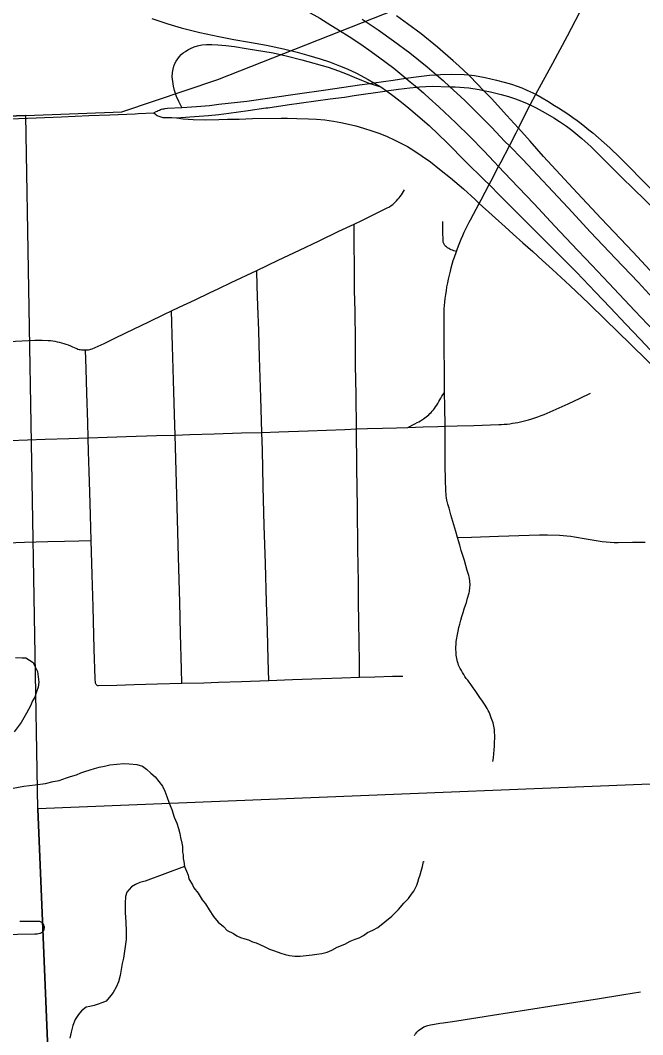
# Model space of a CAD drawing. Extents: x -59 to 82, y -3 to 49.
# Drawn here: x -13.6 to -13.205, y 31.469 to 32.112 of the extents above; entities that cross this region are included whole.
import ezdxf

# ---------------------------------------------------------------- set-up
doc = ezdxf.new("R2010")
doc.units = 0
for name, color, linetype in [('GM_X_City_Street', 7, 'Continuous'), ('GM_X_Corporation', 7, 'Continuous'), ('GM_X_County_Road', 7, 'Continuous'), ('GM_X_Interchange_Ramps', 7, 'Continuous'), ('GM_X_Interstate_Route', 7, 'Continuous'), ('GM_X_Minor_River', 7, 'Continuous'), ('GM_X_State_Route', 7, 'Continuous')]:
    doc.layers.add(name, color=color, linetype=linetype)

msp = doc.modelspace()

# ---------------------------------------------------------------- linework, layer by layer
at = {"layer": 'GM_X_City_Street'}
for points in [[(-13.58393, 31.84636), (-13.56889, 31.84678), (-13.55662, 31.84712), (-13.55043, 31.84733), (-13.53249, 31.84794), (-13.51334, 31.84858), (-13.50148, 31.84898), (-13.49235, 31.84926), (-13.4768, 31.84973), (-13.45951, 31.85026), (-13.44662, 31.85065), (-13.43586, 31.85104), (-13.41721, 31.8517), (-13.394, 31.85254), (-13.38671, 31.8528), (-13.37972, 31.853), (-13.37019, 31.85332), (-13.36123, 31.85362), (-13.35415, 31.85379), (-13.34447, 31.85408), (-13.33511, 31.85438), (-13.33058, 31.85456), (-13.33077, 31.86699), (-13.3309, 31.87596), (-13.33102, 31.89079), (-13.33111, 31.90252), (-13.33123, 31.91695), (-13.33108, 31.92896), (-13.33097, 31.93102), (-13.33074, 31.93326), (-13.33046, 31.9355), (-13.33013, 31.93798), (-13.32976, 31.94047), (-13.32934, 31.94294), (-13.32887, 31.9454), (-13.32836, 31.94786), (-13.3278, 31.9503), (-13.32719, 31.95274), (-13.32662, 31.95502), (-13.32601, 31.95729), (-13.32536, 31.95954), (-13.32464, 31.96175), (-13.32342, 31.9653), (-13.32296, 31.96659), (-13.32212, 31.96881), (-13.32125, 31.971), (-13.32035, 31.97319), (-13.3194, 31.97536), (-13.31843, 31.97751), (-13.31741, 31.97964), (-13.31635, 31.98176), (-13.31526, 31.98385), (-13.31446, 31.98528), (-13.30886, 31.99583), (-13.30765, 31.99812), (-13.30263, 32.0077), (-13.30134, 32.01016), (-13.29664, 32.01917), (-13.29504, 32.02223), (-13.28983, 32.03219), (-13.28548, 32.04049), (-13.28404, 32.04342), (-13.28141, 32.04873), (-13.27665, 32.0583)], [(-13.58589, 31.90907), (-13.58194, 31.90891), (-13.58047, 31.90878), (-13.57909, 31.90861), (-13.57771, 31.9084), (-13.57634, 31.90814), (-13.57499, 31.90783), (-13.57355, 31.90745), (-13.57213, 31.90703), (-13.57072, 31.90657), (-13.56932, 31.90607), (-13.56794, 31.90554), (-13.56656, 31.90497), (-13.56453, 31.90403), (-13.56382, 31.90374), (-13.56311, 31.90349), (-13.56238, 31.90328), (-13.56164, 31.90311), (-13.5609, 31.90298), (-13.56014, 31.90289), (-13.55831, 31.90287), (-13.55711, 31.90295), (-13.55637, 31.90307), (-13.55562, 31.90323), (-13.55489, 31.90343), (-13.55417, 31.90366), (-13.55224, 31.90445), (-13.55033, 31.90528), (-13.54845, 31.90615), (-13.54657, 31.90706), (-13.54021, 31.91012), (-13.53274, 31.91372), (-13.51831, 31.92066), (-13.50822, 31.92552), (-13.50387, 31.92762), (-13.49896, 31.92992), (-13.48888, 31.93474), (-13.4798, 31.93908), (-13.47394, 31.94184), (-13.46603, 31.94556), (-13.44987, 31.95325), (-13.4363, 31.95972), (-13.42286, 31.96605), (-13.4103, 31.97211), (-13.39784, 31.97812), (-13.38822, 31.98261), (-13.38291, 31.98522), (-13.37532, 31.98893), (-13.36765, 31.99268), (-13.36582, 31.99369), (-13.36474, 31.99439), (-13.36372, 31.99517), (-13.36306, 31.99574), (-13.36218, 31.99659), (-13.36132, 31.99746), (-13.36049, 31.99837), (-13.35969, 31.9993), (-13.35892, 32.00026), (-13.35819, 32.00124), (-13.35748, 32.00225), (-13.35617, 32.00432)], [(-13.32342, 31.9653), (-13.32508, 31.9658), (-13.32588, 31.9661), (-13.32668, 31.96645), (-13.32745, 31.96683), (-13.32822, 31.96725), (-13.32896, 31.96769), (-13.32968, 31.96817), (-13.33038, 31.96869), (-13.33069, 31.96907), (-13.33098, 31.96947), (-13.33123, 31.9699), (-13.33145, 31.97035), (-13.33163, 31.97081), (-13.33177, 31.97129), (-13.33187, 31.97177), (-13.33195, 31.97812), (-13.33204, 31.98431)], [(-13.38467, 31.69549), (-13.38481, 31.70513), (-13.38519, 31.73047), (-13.38533, 31.74293), (-13.38548, 31.75577), (-13.38576, 31.77692), (-13.38609, 31.80312), (-13.3864, 31.8281), (-13.38671, 31.8528), (-13.38693, 31.87454), (-13.38724, 31.89322), (-13.38739, 31.90852), (-13.3876, 31.92748), (-13.38785, 31.94062), (-13.38798, 31.95529), (-13.38811, 31.9706), (-13.38822, 31.98261)], [(-13.44217, 31.69342), (-13.44258, 31.70676), (-13.44315, 31.72478), (-13.44366, 31.74295), (-13.4444, 31.76754), (-13.44512, 31.79169), (-13.44573, 31.81643), (-13.44632, 31.83934), (-13.44662, 31.85065), (-13.44728, 31.87276), (-13.44803, 31.89803), (-13.44858, 31.91527), (-13.44907, 31.93079), (-13.44952, 31.94326), (-13.44987, 31.95325)], [(-13.49739, 31.69167), (-13.49752, 31.70064), (-13.49815, 31.72293), (-13.49863, 31.74297), (-13.49941, 31.77145), (-13.50007, 31.79541), (-13.50064, 31.81873), (-13.50148, 31.84898), (-13.50189, 31.86205), (-13.50256, 31.88374), (-13.5032, 31.90529), (-13.50387, 31.92762)], [(-13.60678, 31.90835), (-13.59053, 31.90902), (-13.58589, 31.90907)], [(-13.55163, 31.69079), (-13.55203, 31.69172), (-13.55226, 31.69463), (-13.55275, 31.71326), (-13.55352, 31.74006), (-13.55411, 31.76045), (-13.55474, 31.78221), (-13.55519, 31.79823), (-13.55558, 31.81266), (-13.55598, 31.8259), (-13.55636, 31.83847), (-13.55662, 31.84712), (-13.55691, 31.85684), (-13.55747, 31.87546), (-13.55795, 31.89102), (-13.55831, 31.90287)], [(-13.35415, 31.85379), (-13.3497, 31.85607), (-13.34818, 31.85684), (-13.34715, 31.8574), (-13.34614, 31.85799), (-13.34426, 31.85919), (-13.34339, 31.8598), (-13.34254, 31.86044), (-13.34171, 31.86111), (-13.34091, 31.86181), (-13.34014, 31.86254), (-13.33939, 31.86329), (-13.33867, 31.86408), (-13.33798, 31.86489), (-13.33732, 31.86572), (-13.33655, 31.86678), (-13.33582, 31.86788), (-13.33512, 31.86899), (-13.33446, 31.87012), (-13.33384, 31.87128), (-13.33322, 31.87238), (-13.33254, 31.87352), (-13.33185, 31.87463), (-13.3309, 31.87596)], [(-13.33058, 31.85456), (-13.32297, 31.85479), (-13.31235, 31.85511), (-13.30188, 31.85544), (-13.29649, 31.85561), (-13.29476, 31.85567), (-13.29302, 31.85579), (-13.29129, 31.85594), (-13.28957, 31.85614), (-13.28785, 31.85638), (-13.28613, 31.85665), (-13.28442, 31.85697), (-13.28272, 31.85732), (-13.28103, 31.85772), (-13.27935, 31.85815), (-13.27768, 31.85863), (-13.27568, 31.85923), (-13.27369, 31.85988), (-13.27171, 31.86056), (-13.26975, 31.86128), (-13.2678, 31.86203), (-13.26586, 31.86282), (-13.26394, 31.86365), (-13.2525, 31.86877), (-13.24502, 31.87239), (-13.2384, 31.87558)], [(-13.32274, 31.78395), (-13.32383, 31.78773), (-13.32568, 31.7941), (-13.32687, 31.79835), (-13.32803, 31.80261), (-13.32876, 31.80518), (-13.32934, 31.80778), (-13.32958, 31.80909), (-13.32978, 31.81041), (-13.32994, 31.81173), (-13.33006, 31.81306), (-13.33015, 31.81439), (-13.33039, 31.81995), (-13.3306, 31.83033), (-13.33058, 31.85456)], [(-13.60625, 31.84546), (-13.58393, 31.84636)], [(-13.32274, 31.78395), (-13.31372, 31.78426), (-13.29674, 31.78485), (-13.2772, 31.78553), (-13.27078, 31.78566), (-13.26559, 31.78574), (-13.25817, 31.78552), (-13.25575, 31.78531), (-13.25334, 31.78506), (-13.25093, 31.78476), (-13.24852, 31.78443), (-13.24613, 31.78406), (-13.24373, 31.78365), (-13.24116, 31.78314), (-13.23864, 31.78267), (-13.23611, 31.78225), (-13.23357, 31.78186), (-13.23103, 31.78151), (-13.22853, 31.7812), (-13.22599, 31.78105), (-13.2234, 31.78092), (-13.22081, 31.78083), (-13.21187, 31.78097), (-13.2039, 31.7811)], [(-13.61946, 31.78016), (-13.59699, 31.78099), (-13.58212, 31.78143)], [(-13.58212, 31.78143), (-13.57172, 31.78172), (-13.56254, 31.78199), (-13.55474, 31.78221)], [(-13.30026, 31.64195), (-13.29996, 31.6444), (-13.29969, 31.64686), (-13.29947, 31.64932), (-13.29929, 31.65179), (-13.29915, 31.65426), (-13.29905, 31.65672), (-13.29923, 31.6622), (-13.2994, 31.66329), (-13.29961, 31.66437), (-13.29986, 31.66544), (-13.30015, 31.66649), (-13.30049, 31.66754), (-13.30086, 31.66857), (-13.30126, 31.66977), (-13.3017, 31.67097), (-13.30218, 31.67214), (-13.30269, 31.6733), (-13.30324, 31.67445), (-13.30383, 31.67557), (-13.30446, 31.67668), (-13.30512, 31.67776), (-13.30688, 31.68021), (-13.30861, 31.68267), (-13.31033, 31.68515), (-13.31154, 31.68698), (-13.31277, 31.68879), (-13.31403, 31.69058), (-13.31533, 31.69235), (-13.31623, 31.6935), (-13.3171, 31.69468), (-13.31794, 31.69587), (-13.31874, 31.69709), (-13.31951, 31.69834), (-13.32025, 31.6996), (-13.32095, 31.70088), (-13.32161, 31.70218), (-13.322, 31.70318), (-13.32235, 31.70421), (-13.32265, 31.70525), (-13.32291, 31.70629), (-13.32314, 31.70735), (-13.32332, 31.70841), (-13.32345, 31.70948), (-13.32355, 31.71056), (-13.32374, 31.71378), (-13.32363, 31.71701), (-13.32352, 31.71808), (-13.32335, 31.71915), (-13.32274, 31.72243), (-13.32229, 31.72465), (-13.32181, 31.72686), (-13.32128, 31.72906), (-13.32059, 31.73152), (-13.31988, 31.73397), (-13.31915, 31.73641), (-13.3184, 31.73885), (-13.31764, 31.74111), (-13.31708, 31.74291), (-13.31627, 31.74566), (-13.3154, 31.74884), (-13.31519, 31.74975), (-13.31502, 31.75067), (-13.31489, 31.7516), (-13.3148, 31.75253), (-13.31472, 31.75371), (-13.31487, 31.75659), (-13.31507, 31.75801), (-13.31532, 31.75909), (-13.31556, 31.76001), (-13.31646, 31.76315), (-13.31738, 31.7663), (-13.3183, 31.76944), (-13.31924, 31.77258), (-13.32026, 31.77583), (-13.32126, 31.77909), (-13.32274, 31.78395)], [(-13.55163, 31.69079), (-13.55109, 31.69033), (-13.55065, 31.6902), (-13.55004, 31.69012), (-13.53839, 31.69044), (-13.52755, 31.69076), (-13.51275, 31.69121), (-13.49739, 31.69167), (-13.48346, 31.69197), (-13.47402, 31.6923), (-13.45953, 31.69281), (-13.44217, 31.69342), (-13.42723, 31.69396), (-13.40889, 31.69462), (-13.3959, 31.69509), (-13.38467, 31.69549), (-13.37496, 31.69573), (-13.3639, 31.69601), (-13.35727, 31.69618)], [(-13.61259, 31.53246), (-13.59051, 31.53268), (-13.58886, 31.53282), (-13.58804, 31.53295), (-13.58723, 31.53311), (-13.58685, 31.53324), (-13.58647, 31.5334), (-13.58612, 31.53359), (-13.58579, 31.53383), (-13.58548, 31.53409), (-13.58521, 31.53439), (-13.58496, 31.53471), (-13.58475, 31.53505), (-13.58457, 31.53542), (-13.58438, 31.53691), (-13.58447, 31.53759), (-13.58465, 31.53814), (-13.58481, 31.5385), (-13.58501, 31.53884), (-13.58524, 31.53916), (-13.5855, 31.53946), (-13.58579, 31.53973), (-13.5861, 31.53997), (-13.58644, 31.54017), (-13.5868, 31.54035), (-13.58737, 31.5405), (-13.58833, 31.5406), (-13.58986, 31.5407), (-13.6, 31.54063)], [(-13.34993, 31.46826), (-13.34945, 31.46918), (-13.34892, 31.46983), (-13.34847, 31.47041), (-13.34744, 31.47141), (-13.34645, 31.4722), (-13.34495, 31.47321), (-13.34396, 31.47377), (-13.34284, 31.47423), (-13.34143, 31.47471), (-13.33973, 31.4751), (-13.33733, 31.47554), (-13.33385, 31.47607), (-13.33172, 31.4764), (-13.32742, 31.47705), (-13.32312, 31.4777), (-13.30045, 31.48119), (-13.27899, 31.48466), (-13.26029, 31.48752), (-13.23396, 31.49156), (-13.21735, 31.49435), (-13.20684, 31.49598)]]:
    msp.add_lwpolyline(points, dxfattribs=at)
at = {"layer": 'GM_X_Corporation'}
for points in [[(-8.27858, 35.34818), (-15.07858, 35.34818), (-15.07858, 31.99778), (-14.87561, 32.00296), (-14.0925, 32.03375), (-13.59611, 32.05147), (-13.53526, 32.05391), (-13.47457, 32.07428), (-13.3549, 32.12151), (-13.20616, 32.17855), (-13.3241, 32.24616), (-13.185, 32.29141), (-13.20067, 32.94977), (-12.62372, 32.95853)], [(-12.73395, 31.43938), (-13.02009, 31.4299), (-13.03296, 31.63451), (-13.58864, 31.61196), (-13.59611, 32.05147), (-13.53526, 32.05391), (-13.47457, 32.07428), (-13.3549, 32.12151), (-13.20616, 32.17855), (-13.3241, 32.24616), (-13.185, 32.29141), (-13.20067, 32.94977), (-12.62372, 32.95853)]]:
    msp.add_lwpolyline(points, dxfattribs=at)
for points in [[(-15.07858, 31.99778), (-15.07858, 28.54818), (-13.52299, 28.54818), (-13.53977, 29.62717), (-13.54667, 29.93943), (-13.56634, 31.07809), (-13.58864, 31.61196), (-13.59611, 32.05147), (-14.0925, 32.03375), (-14.87561, 32.00296)], [(-13.52299, 28.54818), (-12.26933, 28.54818), (-12.27027, 28.59659), (-12.2729, 28.785), (-12.27445, 28.85071), (-12.27791, 28.91868), (-12.28038, 28.99768), (-12.28322, 29.16948), (-12.39731, 29.16675), (-12.40536, 29.65746), (-12.4237, 30.70496), (-12.43226, 31.1727), (-12.72864, 31.16365), (-12.73395, 31.43938), (-13.02009, 31.4299), (-13.03296, 31.63451), (-13.58864, 31.61196), (-13.56634, 31.07809), (-13.54667, 29.93943), (-13.53977, 29.62717)]]:
    msp.add_lwpolyline(points, close=True, dxfattribs=at)
at = {"layer": 'GM_X_County_Road'}
msp.add_lwpolyline([(-13.27665, 32.0583), (-13.27301, 32.06495), (-13.26229, 32.08465), (-13.25305, 32.10196), (-13.24256, 32.12177), (-13.23935, 32.12782)], dxfattribs=at)
at = {"layer": 'GM_X_Interchange_Ramps'}
for points in [[(-13.51637, 32.11305), (-13.51193, 32.11148), (-13.50629, 32.10955), (-13.4977, 32.10699), (-13.48586, 32.10403), (-13.47389, 32.10154), (-13.46431, 32.09974), (-13.4544, 32.09795), (-13.44368, 32.096), (-13.4329, 32.09375)], [(-13.19274, 31.9448), (-13.21143, 31.96482), (-13.23165, 31.98612), (-13.24959, 32.00538), (-13.26811, 32.02561), (-13.27667, 32.03524), (-13.28404, 32.04342), (-13.28672, 32.04639), (-13.29137, 32.0515), (-13.3012, 32.06232), (-13.30618, 32.06745), (-13.31474, 32.07627), (-13.31571, 32.07719), (-13.32191, 32.083), (-13.32537, 32.08612), (-13.33531, 32.09487), (-13.34567, 32.10324), (-13.35434, 32.10971), (-13.3613, 32.11465)], [(-13.50192, 32.06739), (-13.50267, 32.07019), (-13.5031, 32.07312), (-13.50335, 32.07597), (-13.50317, 32.07878), (-13.50284, 32.08098), (-13.50236, 32.08271), (-13.50172, 32.08438), (-13.50092, 32.08599), (-13.49995, 32.08747), (-13.49885, 32.08887), (-13.49764, 32.09016), (-13.49637, 32.0912), (-13.49501, 32.09217), (-13.49342, 32.09321), (-13.49179, 32.09406), (-13.48956, 32.09493), (-13.48729, 32.09561), (-13.48466, 32.09621), (-13.48159, 32.09646), (-13.47827, 32.09654), (-13.47445, 32.09638), (-13.46948, 32.09596), (-13.464, 32.09522), (-13.45664, 32.09398), (-13.43951, 32.09114)], [(-13.4329, 32.09375), (-13.42432, 32.09168), (-13.41677, 32.08964), (-13.40959, 32.08738), (-13.40375, 32.08543), (-13.3975, 32.08306), (-13.39254, 32.08103), (-13.38676, 32.0783), (-13.37926, 32.07442), (-13.37564, 32.07226), (-13.37123, 32.06962), (-13.36761, 32.06704), (-13.36284, 32.06363), (-13.35721, 32.0592), (-13.35219, 32.05502), (-13.34068, 32.04509), (-13.32901, 32.03398), (-13.31761, 32.02241), (-13.30551, 32.0106), (-13.30263, 32.0077), (-13.29562, 32.00065), (-13.28184, 31.98677), (-13.26915, 31.97399), (-13.25876, 31.9636), (-13.2474, 31.95225), (-13.23523, 31.93947), (-13.22594, 31.92971), (-13.21603, 31.91929), (-13.20698, 31.90977), (-13.19718, 31.89947)], [(-13.43951, 32.09114), (-13.43121, 32.08932), (-13.42129, 32.08689), (-13.40466, 32.08219), (-13.39808, 32.07992), (-13.3925, 32.07778), (-13.38806, 32.07581), (-13.38359, 32.07386), (-13.37831, 32.07188), (-13.37615, 32.07107), (-13.37123, 32.06962)], [(-13.49729, 32.05659), (-13.49918, 32.06029), (-13.50067, 32.06365), (-13.50192, 32.06739)], [(-13.50075, 32.05011), (-13.49652, 32.04939), (-13.49014, 32.0489), (-13.48239, 32.0487), (-13.4739, 32.04894), (-13.46834, 32.04913), (-13.46109, 32.04928), (-13.45259, 32.04955), (-13.43448, 32.04986), (-13.4303, 32.04977), (-13.42439, 32.0497), (-13.41716, 32.0495), (-13.41205, 32.04924), (-13.40664, 32.04868), (-13.40125, 32.04794), (-13.39653, 32.04707), (-13.39184, 32.04604), (-13.38717, 32.04487), (-13.38225, 32.04348), (-13.37705, 32.04186), (-13.37192, 32.04005), (-13.3672, 32.03813), (-13.36289, 32.03615), (-13.35864, 32.03403), (-13.35445, 32.03176), (-13.34972, 32.02886), (-13.34508, 32.02582), (-13.33983, 32.02205), (-13.33399, 32.01755), (-13.3271, 32.01199), (-13.31895, 32.00502), (-13.31159, 31.99835), (-13.30886, 31.99583), (-13.3008, 31.98841), (-13.29251, 31.98091), (-13.28741, 31.97629), (-13.28131, 31.97083), (-13.27507, 31.9653), (-13.26875, 31.9596), (-13.26254, 31.9538), (-13.25152, 31.94367), (-13.23934, 31.93219), (-13.22909, 31.92226), (-13.21304, 31.90651), (-13.19208, 31.88591)]]:
    msp.add_lwpolyline(points, dxfattribs=at)
at = {"layer": 'GM_X_Interstate_Route'}
for points in [[(-13.54941, 32.16493), (-13.5458, 32.1643), (-13.53254, 32.16134), (-13.51936, 32.15807), (-13.50698, 32.15455), (-13.49355, 32.15052), (-13.48399, 32.14741), (-13.47387, 32.14396), (-13.46568, 32.14076), (-13.45695, 32.13716), (-13.44827, 32.13335), (-13.4407, 32.12974), (-13.43322, 32.12599), (-13.42543, 32.12196), (-13.41787, 32.11774), (-13.40992, 32.11311), (-13.40287, 32.10884), (-13.39908, 32.10653)], [(-13.39908, 32.10653), (-13.38959, 32.10049), (-13.38252, 32.09567), (-13.37889, 32.09321), (-13.37277, 32.08878), (-13.36299, 32.08144), (-13.35538, 32.07513), (-13.35261, 32.07284), (-13.34847, 32.06941), (-13.34425, 32.06591), (-13.34354, 32.06525)], [(-13.38302, 32.11263), (-13.37295, 32.10588), (-13.36324, 32.09887), (-13.35297, 32.0913), (-13.34184, 32.08243)], [(-13.34184, 32.08243), (-13.33594, 32.07731), (-13.33169, 32.07362), (-13.32749, 32.06977), (-13.32312, 32.06577), (-13.31803, 32.06094), (-13.30116, 32.04413), (-13.29264, 32.03505), (-13.28983, 32.03219), (-13.28154, 32.02374), (-13.25264, 31.99297), (-13.23836, 31.97766), (-13.22258, 31.96093), (-13.20834, 31.94587), (-13.19905, 31.93582)], [(-13.34354, 32.06525), (-13.3407, 32.0626), (-13.3345, 32.05704), (-13.32371, 32.04691), (-13.3147, 32.03793), (-13.30609, 32.02905), (-13.29952, 32.02221), (-13.29664, 32.01917), (-13.28884, 32.01095), (-13.27419, 31.99543), (-13.26099, 31.98135), (-13.25037, 31.97016), (-13.23757, 31.95658), (-13.22676, 31.94523), (-13.2103, 31.92769), (-13.19432, 31.91078)]]:
    msp.add_lwpolyline(points, dxfattribs=at)
at = {"layer": 'GM_X_Minor_River'}
for points in [[(-13.60263, 31.70802), (-13.59845, 31.70769), (-13.59617, 31.70772), (-13.59157, 31.70474), (-13.5904, 31.70247), (-13.58884, 31.69907), (-13.58841, 31.69565), (-13.58798, 31.69224), (-13.58832, 31.68919), (-13.58942, 31.68614), (-13.59051, 31.6827), (-13.592, 31.68041), (-13.59309, 31.67735), (-13.59569, 31.67276), (-13.59902, 31.66664), (-13.6035, 31.66089)], [(-13.60415, 31.62515), (-13.59733, 31.62638), (-13.59013, 31.62722), (-13.58369, 31.62806), (-13.57877, 31.62926), (-13.57498, 31.63007), (-13.57271, 31.63086), (-13.57044, 31.63164), (-13.5678, 31.63244), (-13.56402, 31.63362), (-13.56138, 31.6348), (-13.55873, 31.63559), (-13.55533, 31.63677), (-13.55268, 31.63756), (-13.54966, 31.63836), (-13.54625, 31.63916), (-13.54284, 31.63996), (-13.53412, 31.64083), (-13.5307, 31.64049), (-13.52576, 31.64017), (-13.52233, 31.63907), (-13.51965, 31.6372), (-13.51695, 31.63458), (-13.51427, 31.63233), (-13.51195, 31.62931), (-13.50963, 31.6263), (-13.50807, 31.62328), (-13.50688, 31.61988), (-13.5053, 31.61571), (-13.50373, 31.61155), (-13.50214, 31.60663), (-13.50057, 31.60285), (-13.49939, 31.59945), (-13.49859, 31.59641), (-13.49817, 31.59376), (-13.49736, 31.59035), (-13.49695, 31.58807), (-13.49691, 31.58465), (-13.4965, 31.58276), (-13.49647, 31.58048), (-13.49606, 31.57858), (-13.49564, 31.57555), (-13.49446, 31.57252), (-13.49329, 31.56988), (-13.49287, 31.5676), (-13.49055, 31.56383), (-13.48976, 31.56194)], [(-13.49564, 31.57555), (-13.52057, 31.56613), (-13.52398, 31.56532), (-13.52662, 31.56415), (-13.52925, 31.5626), (-13.53224, 31.55914), (-13.53297, 31.55647), (-13.53329, 31.55229), (-13.53321, 31.54621), (-13.53274, 31.54013), (-13.53266, 31.53444), (-13.53259, 31.52912), (-13.53433, 31.51731), (-13.53504, 31.51388), (-13.53575, 31.51008), (-13.53645, 31.50627), (-13.53754, 31.50245), (-13.53901, 31.49902), (-13.54086, 31.49557), (-13.54236, 31.49366), (-13.54535, 31.4902), (-13.54799, 31.48902), (-13.55026, 31.48824), (-13.5529, 31.48745), (-13.55555, 31.48665), (-13.55782, 31.48624), (-13.56083, 31.48393), (-13.56269, 31.48163), (-13.56493, 31.47856), (-13.5664, 31.47474), (-13.56748, 31.47055), (-13.56819, 31.46674)], [(-13.48976, 31.56194), (-13.48706, 31.55855), (-13.48434, 31.5544), (-13.48241, 31.55177), (-13.48008, 31.548), (-13.47736, 31.54385), (-13.47427, 31.54009), (-13.47082, 31.53747), (-13.46851, 31.53483), (-13.46469, 31.53298), (-13.46239, 31.53149), (-13.46009, 31.53038), (-13.45743, 31.52965), (-13.45514, 31.52892), (-13.45247, 31.52781), (-13.45018, 31.52708), (-13.44788, 31.52597), (-13.44483, 31.52448), (-13.44177, 31.523), (-13.43872, 31.5219), (-13.43452, 31.52043), (-13.43185, 31.5197), (-13.42919, 31.51897), (-13.42576, 31.51863), (-13.42235, 31.51867), (-13.41856, 31.5191), (-13.41477, 31.51953), (-13.41173, 31.51994), (-13.4087, 31.52036), (-13.4053, 31.52116), (-13.40227, 31.52234), (-13.39888, 31.52428), (-13.39398, 31.52624), (-13.39059, 31.52818), (-13.38756, 31.52936), (-13.38492, 31.53015), (-13.38228, 31.5317), (-13.37965, 31.53363), (-13.37625, 31.5352), (-13.37324, 31.53675), (-13.36423, 31.54408), (-13.36011, 31.54831), (-13.35674, 31.55215), (-13.35375, 31.55523), (-13.35189, 31.55791), (-13.3504, 31.55983), (-13.34855, 31.56366), (-13.34782, 31.56556), (-13.34709, 31.56785), (-13.34636, 31.57014), (-13.34563, 31.57243), (-13.34491, 31.57548), (-13.3442, 31.57853), (-13.34382, 31.57853)]]:
    msp.add_lwpolyline(points, dxfattribs=at)
at = {"layer": 'GM_X_State_Route'}
msp.add_line((-13.52488, 32.05274), (-13.51495, 32.05313), dxfattribs=at)
for points in [[(-13.51495, 32.05313), (-13.51365, 32.05398), (-13.51298, 32.05434), (-13.51228, 32.05469), (-13.51157, 32.05499), (-13.51085, 32.05526), (-13.51011, 32.05549), (-13.50936, 32.05568), (-13.5086, 32.05584), (-13.50784, 32.05595), (-13.50635, 32.05618), (-13.49729, 32.05659), (-13.48809, 32.05725), (-13.47977, 32.05794), (-13.4739, 32.05862), (-13.45606, 32.0607), (-13.42397, 32.06518), (-13.406, 32.06782), (-13.38468, 32.07096), (-13.37831, 32.07188), (-13.37564, 32.07226), (-13.36347, 32.07401), (-13.35538, 32.07513), (-13.34711, 32.07628), (-13.34035, 32.07699), (-13.33594, 32.07731), (-13.33347, 32.07749), (-13.3263, 32.07763), (-13.31849, 32.07749), (-13.31571, 32.07719), (-13.31196, 32.07678), (-13.30523, 32.07563), (-13.29801, 32.07396), (-13.29317, 32.07271), (-13.28855, 32.07137), (-13.28488, 32.0702), (-13.28185, 32.06898), (-13.27926, 32.06785), (-13.27683, 32.06675), (-13.27301, 32.06495)], [(-13.51495, 32.05313), (-13.51401, 32.0523), (-13.5135, 32.05193), (-13.51296, 32.0516), (-13.51242, 32.05129), (-13.51185, 32.05103), (-13.51126, 32.0508), (-13.51067, 32.0506), (-13.51006, 32.05045), (-13.50944, 32.05033), (-13.50881, 32.05025), (-13.50364, 32.05014), (-13.50075, 32.05011), (-13.49219, 32.05073), (-13.48048, 32.05155), (-13.4739, 32.05224), (-13.46759, 32.05291), (-13.45523, 32.05466), (-13.44414, 32.0563), (-13.44291, 32.05647), (-13.43057, 32.05824), (-13.40327, 32.06197), (-13.39435, 32.06321), (-13.38817, 32.06409), (-13.36872, 32.06688), (-13.36761, 32.06704), (-13.36006, 32.06811), (-13.35283, 32.06896), (-13.34847, 32.06941), (-13.3468, 32.06959), (-13.33874, 32.07002), (-13.32749, 32.06977), (-13.32411, 32.0697), (-13.31551, 32.06895), (-13.30896, 32.06803), (-13.30618, 32.06745), (-13.30175, 32.06652), (-13.29503, 32.06486), (-13.2903, 32.06346), (-13.28595, 32.06201), (-13.27998, 32.05981), (-13.27665, 32.0583)], [(-13.27301, 32.06495), (-13.26913, 32.0627), (-13.2654, 32.06049), (-13.2613, 32.05794), (-13.25863, 32.05628), (-13.25573, 32.05439), (-13.25281, 32.05254), (-13.24954, 32.05023), (-13.24698, 32.04834), (-13.24445, 32.04642), (-13.24194, 32.04447), (-13.23946, 32.04249), (-13.23701, 32.04047), (-13.22619, 32.03097), (-13.2199, 32.02496), (-13.2001, 32.00491)], [(-13.27665, 32.0583), (-13.27289, 32.05636), (-13.26724, 32.05324), (-13.26176, 32.04997), (-13.25811, 32.04775), (-13.25362, 32.04482), (-13.25017, 32.04228), (-13.24384, 32.037), (-13.23831, 32.03184), (-13.23245, 32.02614), (-13.22809, 32.02178), (-13.22277, 32.01647), (-13.21783, 32.01136), (-13.21213, 32.00577), (-13.19458, 31.98883), (-13.17528, 31.97095), (-13.15576, 31.95369), (-13.13754, 31.93759)], [(-13.63904, 32.04819), (-13.62315, 32.04881), (-13.58968, 32.05007)], [(-13.58968, 32.05007), (-13.57365, 32.05074), (-13.55624, 32.05147), (-13.54294, 32.05203)], [(-13.54294, 32.05203), (-13.52687, 32.05266), (-13.52488, 32.05274)]]:
    msp.add_lwpolyline(points, dxfattribs=at)

doc.saveas('drawing.dxf')
